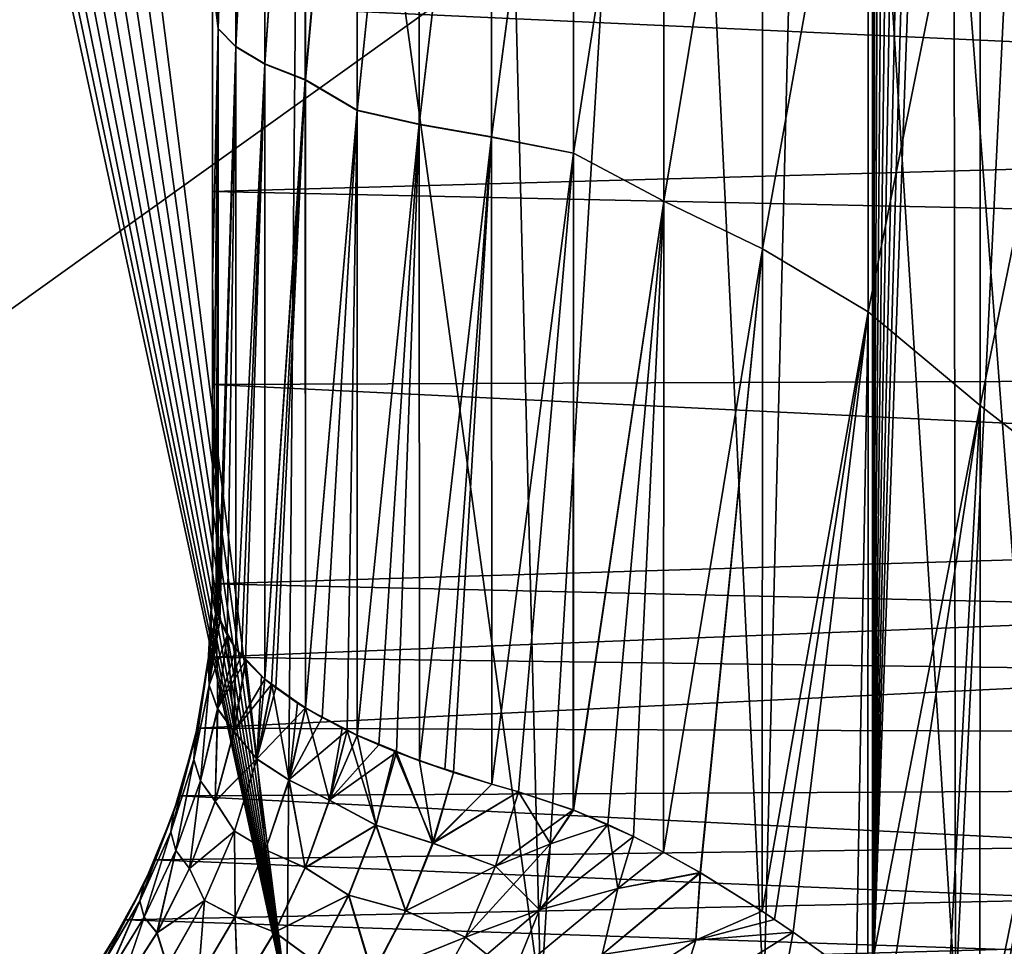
# Model space of a CAD drawing. Header units: metres. Extents: x -46 to 104, y -30 to 30.
# Tile 444 of 656: x 27.861 to 28.571, y 4.738 to 5.407. Entities that reach past the tile are written whole.
import ezdxf

# ---------------------------------------------------------------- set-up
doc = ezdxf.new("R2010")
doc.units = ezdxf.units.M
doc.layers.add('solid_26_000_502_XXX', color=7, linetype='CONTINUOUS')

msp = doc.modelspace()

# ---------------------------------------------------------------- linework, layer by layer
at = {"layer": 'solid_26_000_502_XXX'}
for points in [[(37.213074, -7.476887, 317.175842), (20.541, 8.649134, 315.423553), (20.540823, 0, 315.423523)], [(37.213074, -7.476887, 317.175842), (37.213074, 7.476887, 317.175842), (20.541, 8.649134, 315.423553)], [(28, 5.282999, 302.592377), (28, 8.234531, 302.737335), (28, 8.361558, 302.509369)], [(28, 5.417623, 302.432739), (28, 5.282999, 302.592377), (28, 8.361558, 302.509369)], [(28, 5.282999, 293.407623), (28, 8.361248, 293.490051), (28, 8.234206, 293.262085)], [(28, 5.282999, 293.407623), (28, 5.417623, 293.567261), (28, 8.361248, 293.490051)], [(26.533337, 0, 311.025818), (26.533504, 8.264537, 311.025848), (40.470669, 7.284587, 312.490692)], [(28, 5, 302.898987), (28, 8.101235, 302.961853), (28, 8.234531, 302.737335)], [(28, 5.143821, 302.747742), (28, 5, 302.898987), (28, 8.234531, 302.737335)], [(28, 5.282999, 302.592377), (28, 5.143821, 302.747742), (28, 8.234531, 302.737335)], [(28, 5.143821, 293.252258), (28, 8.234206, 293.262085), (28, 8.100895, 293.037598)], [(28, 5.143821, 293.252258), (28, 5.282999, 293.407623), (28, 8.234206, 293.262085)], [(28, 5, 304.488373), (28, 7.96188, 303.182526), (28, 8.101235, 302.961853)], [(28, 5, 302.898987), (28, 5, 304.488373), (28, 8.101235, 302.961853)], [(28, 8.100895, 293.037598), (28, 7.961523, 292.816925), (28, 5, 293.101013)], [(28, 5.143821, 293.252258), (28, 8.100895, 293.037598), (28, 5, 293.101013)], [(28, 5, 304.488373), (28, 7.816456, 303.399353), (28, 7.96188, 303.182526)], [(28, 7.961523, 292.816925), (28, 7.816083, 292.600098), (28, 5, 293.101013)], [(28, 5, 304.488373), (28, 7.665185, 303.61203), (28, 7.816456, 303.399353)], [(28, 7.816083, 292.600098), (28, 7.664798, 292.387451), (28, 5, 293.101013)], [(28, 5, 304.488373), (28, 7.50806, 303.820557), (28, 7.665185, 303.61203)], [(28, 7.664798, 292.387451), (28, 7.50766, 292.178925), (28, 5, 293.101013)], [(28, 5, 304.488373), (28, 7.345327, 304.024628), (28, 7.50806, 303.820557)], [(28, 7.50766, 292.178925), (28, 7.344916, 291.974884), (28, 5, 293.101013)], [(28, 5, 304.488373), (28, 7.176987, 304.224213), (28, 7.345327, 304.024628)], [(28, 7.344916, 291.974884), (28, 7.176565, 291.775299), (28, 5, 293.101013)], [(40.470669, 7.284587, 312.490692), (26.533504, -8.264537, 311.025848), (26.533337, 0, 311.025818)], [(40.470669, -7.284587, 312.490692), (26.533504, -8.264537, 311.025848), (40.470669, 7.284587, 312.490692)], [(28, 5, 304.488373), (28, 7.003303, 304.419006), (28, 7.176987, 304.224213)], [(28, 7.176565, 291.775299), (28, 7.002866, 291.580505), (28, 5, 293.101013)], [(28, 5, 304.488373), (28, 6.824299, 304.609009), (28, 7.003303, 304.419006)], [(28, 7.002866, 291.580505), (28, 5, 291.511658), (28, 5, 293.101013)], [(28, 7.002866, 291.580505), (28, 6.82384, 291.390533), (28, 5, 291.511658)], [(28, 5, 306.077759), (28, 6.640188, 304.793945), (28, 6.824299, 304.609009)], [(28, 5, 304.488373), (28, 5, 306.077759), (28, 6.824299, 304.609009)], [(28, 6.82384, 291.390533), (28, 6.639708, 291.205566), (28, 5, 291.511658)], [(28, 5, 306.077759), (28, 6.450989, 304.973846), (28, 6.640188, 304.793945)], [(28, 6.639708, 291.205566), (28, 6.450489, 291.025665), (28, 5, 291.511658)], [(28, 5, 306.077759), (28, 6.256949, 305.148468), (28, 6.450989, 304.973846)], [(28, 6.450489, 291.025665), (28, 6.256441, 290.851074), (28, 5, 291.511658)], [(28.534138, 6.337811, 300.118164), (28.536106, 4.7, 300.112061), (28.618622, 6.396749, 299.836456)], [(28.618622, 6.396749, 299.836456), (28.536106, 4.7, 300.112061), (28.651146, 4.7, 299.714813)], [(28.43684, 6.264894, 300.398956), (28.536106, 4.7, 300.112061), (28.534138, 6.337811, 300.118164)], [(28.326416, 6.177543, 300.678436), (28.39794, 4.7, 300.501495), (28.43684, 6.264894, 300.398956)], [(28.43684, 6.264894, 300.398956), (28.39794, 4.7, 300.501495), (28.536106, 4.7, 300.112061)], [(28, 5, 306.077759), (28, 6.058095, 305.317749), (28, 6.256949, 305.148468)], [(28, 6.256441, 290.851074), (28, 6.057591, 290.681824), (28, 5, 291.511658)], [(28.202492, 6.07523, 300.956329), (28.237036, 4.7, 300.88208), (28.326416, 6.177543, 300.678436)], [(28.326416, 6.177543, 300.678436), (28.237036, 4.7, 300.88208), (28.39794, 4.7, 300.501495)], [(28.064445, 5.957147, 301.232697), (28.237036, 4.7, 300.88208), (28.202492, 6.07523, 300.956329)], [(28, 5, 306.077759), (28, 5.854751, 305.481445), (28, 6.058095, 305.317749)], [(28, 6.057591, 290.681824), (28, 5.854278, 290.518188), (28, 5, 291.511658)], [(27.912003, 5.822742, 301.506683), (28.053787, 4.7, 301.252808), (28.064445, 5.957147, 301.232697)], [(28.064445, 5.957147, 301.232697), (28.053787, 4.7, 301.252808), (28.237036, 4.7, 300.88208)], [(28.608089, 5.957147, 296.060242), (28.601852, 4.7, 296.03833), (28.515945, 5.822742, 295.760559)], [(28, 5, 306.077759), (28, 5.647015, 305.639435), (28, 5.854751, 305.481445)], [(28, 5.854278, 290.518188), (28, 5.646603, 290.36026), (28, 5, 291.511658)], [(27.899464, 5.809682, 301.527985), (28.053787, 4.7, 301.252808), (27.912003, 5.822742, 301.506683)], [(28.515945, 5.822742, 295.760559), (28.601852, 4.7, 296.03833), (28.476324, 4.7, 295.644653)], [(28.50811, 5.809682, 295.737091), (28.515945, 5.822742, 295.760559), (28.476324, 4.7, 295.644653)], [(27.888067, 5.794093, 301.547211), (28.053787, 4.7, 301.252808), (27.899464, 5.809682, 301.527985)], [(28.004135, 5.809665, 305.631012), (28, 5.43519, 305.791565), (28.004135, 5.400606, 305.925781)], [(28.004135, 5.400414, 290.074097), (28, 5.646603, 290.36026), (28.004135, 5.809481, 290.368866)], [(28.004135, 5.809665, 305.631012), (28.004135, 5.400606, 305.925781), (28.016783, 5.80626, 305.748352)], [(28.004135, 5.400414, 290.074097), (28.004135, 5.809481, 290.368866), (28.016783, 5.805998, 290.251434)], [(28.004135, 5.400606, 305.925781), (28.016783, 5.387532, 306.045135), (28.016783, 5.80626, 305.748352)], [(28.004135, 5.400414, 290.074097), (28.016783, 5.805998, 290.251434), (28.016783, 5.38726, 289.954681)], [(28.016783, 5.80626, 305.748352), (28.016783, 5.387532, 306.045135), (28.037838, 5.803362, 305.862701)], [(28.016783, 5.38726, 289.954681), (28.016783, 5.805998, 290.251434), (28.037838, 5.803092, 290.137085)], [(28.50811, 5.809682, 295.737091), (28.476324, 4.7, 295.644653), (28.500959, 5.794093, 295.715942)], [(28.016783, 5.387532, 306.045135), (28.037838, 5.375196, 306.161407), (28.037838, 5.803362, 305.862701)], [(28.016783, 5.38726, 289.954681), (28.037838, 5.803092, 290.137085), (28.037838, 5.374916, 289.838409)], [(28.037838, 5.803362, 305.862701), (28.037838, 5.375196, 306.161407), (28.066994, 5.800988, 305.972778)], [(28.037838, 5.374916, 289.838409), (28.037838, 5.803092, 290.137085), (28.067133, 5.800705, 290.02655)], [(28.037838, 5.375196, 306.161407), (28.06699, 5.363709, 306.273285), (28.066994, 5.800988, 305.972778)], [(28.037838, 5.374916, 289.838409), (28.067133, 5.800705, 290.02655), (28.067137, 5.363404, 289.726074)], [(28.066994, 5.800988, 305.972778), (28.06699, 5.363709, 306.273285), (28.104372, 5.777085, 306.094727)], [(28.067137, 5.363404, 289.726074), (28.067133, 5.800705, 290.02655), (28.104372, 5.776953, 289.905182)], [(27.878006, 5.776425, 301.564056), (28.053787, 4.7, 301.252808), (27.888067, 5.794093, 301.547211)], [(28.500959, 5.794093, 295.715942), (28.476324, 4.7, 295.644653), (28.494619, 5.776425, 295.697357)], [(27.869316, 5.756886, 301.578522), (28.053787, 4.7, 301.252808), (27.878006, 5.776425, 301.564056)], [(28.06699, 5.363709, 306.273285), (28.104372, 5.341575, 306.388489), (28.104372, 5.777085, 306.094727)], [(28.067137, 5.363404, 289.726074), (28.104372, 5.776953, 289.905182), (28.104372, 5.341437, 289.61142)], [(28.104372, 5.777085, 306.094727), (28.104372, 5.341575, 306.388489), (28.149282, 5.775149, 306.19516)], [(28.104372, 5.341437, 289.61142), (28.104372, 5.776953, 289.905182), (28.149282, 5.775064, 289.804779)], [(28.494619, 5.776425, 295.697357), (28.476324, 4.7, 295.644653), (28.489128, 5.756886, 295.681396)], [(28.104372, 5.341575, 306.388489), (28.149282, 5.331518, 306.490479), (28.149282, 5.775149, 306.19516)], [(28.104372, 5.341437, 289.61142), (28.149282, 5.775064, 289.804779), (28.149282, 5.331431, 289.509491)], [(28.149282, 5.775149, 306.19516), (28.149282, 5.331518, 306.490479), (28.201468, 5.773604, 306.289459)], [(28.149282, 5.331431, 289.509491), (28.149282, 5.775064, 289.804779), (28.201468, 5.77351, 289.71048)], [(28.149282, 5.331518, 306.490479), (28.201468, 5.322342, 306.586151), (28.201468, 5.773604, 306.289459)], [(28.149282, 5.331431, 289.509491), (28.201468, 5.77351, 289.71048), (28.201468, 5.322245, 289.413788)], [(28.201468, 5.773604, 306.289459), (28.201468, 5.322342, 306.586151), (28.260479, 5.769322, 306.378998)], [(28.201468, 5.322245, 289.413788), (28.201468, 5.77351, 289.71048), (28.260479, 5.769322, 289.621002)], [(28.201468, 5.322245, 289.413788), (28.260479, 5.769322, 289.621002), (28.260479, 5.310692, 289.323059)], [(28.201468, 5.322342, 306.586151), (28.260479, 5.310692, 306.676941), (28.260479, 5.769322, 306.378998)], [(28.325811, 5.731693, 289.516144), (28.260479, 5.310692, 289.323059), (28.260479, 5.769322, 289.621002)], [(28.325811, 5.731694, 306.483856), (28.260479, 5.769322, 306.378998), (28.260479, 5.310692, 306.676941)], [(27.862093, 5.735813, 301.590485), (28.053787, 4.7, 301.252808), (27.869316, 5.756886, 301.578522)], [(28.489128, 5.756886, 295.681396), (28.476324, 4.7, 295.644653), (28.48455, 5.735813, 295.668182)], [(27.856438, 5.713636, 301.599823), (28.053787, 4.7, 301.252808), (27.862093, 5.735813, 301.590485)], [(28.48455, 5.735813, 295.668182), (28.476324, 4.7, 295.644653), (28.480959, 5.713636, 295.657898)], [(28.325811, 5.276045, 306.774475), (28.325811, 5.731694, 306.483856), (28.260479, 5.310692, 306.676941)], [(28.325811, 5.731693, 289.516144), (28.325811, 5.276045, 289.225525), (28.260479, 5.310692, 289.323059)], [(28.39691, 5.705371, 306.572693), (28.325811, 5.731694, 306.483856), (28.325811, 5.276045, 306.774475)], [(28.39691, 5.705371, 289.427307), (28.325811, 5.276045, 289.225525), (28.325811, 5.731693, 289.516144)], [(27.85239, 5.690671, 301.606476), (28.053787, 4.7, 301.252808), (27.856438, 5.713636, 301.599823)], [(28.480959, 5.713636, 295.657898), (28.476324, 4.7, 295.644653), (28.478386, 5.690671, 295.650543)], [(28.39691, 5.705371, 289.427307), (28.39691, 5.241745, 289.13623), (28.325811, 5.276045, 289.225525)], [(28.39691, 5.241745, 306.86377), (28.39691, 5.705371, 306.572693), (28.325811, 5.276045, 306.774475)], [(28.473164, 5.668149, 289.340088), (28.39691, 5.241745, 289.13623), (28.39691, 5.705371, 289.427307)], [(28.473164, 5.668149, 306.659912), (28.39691, 5.705371, 306.572693), (28.39691, 5.241745, 306.86377)], [(27.849953, 5.667135, 301.610474), (28.053787, 4.7, 301.252808), (27.85239, 5.690671, 301.606476)], [(28.478386, 5.690671, 295.650543), (28.476324, 4.7, 295.644653), (28.476833, 5.667135, 295.646118)], [(27.849154, 5.64358, 301.611786), (28.053787, 4.7, 301.252808), (27.849953, 5.667135, 301.610474)], [(28.473164, 5.668149, 289.340088), (28.473164, 5.196232, 289.048981), (28.39691, 5.241745, 289.13623)], [(28.473164, 5.196232, 306.951019), (28.473164, 5.668149, 306.659912), (28.39691, 5.241745, 306.86377)], [(28.553921, 5.598088, 289.24115), (28.473164, 5.196232, 289.048981), (28.473164, 5.668149, 289.340088)], [(28.553921, 5.598088, 306.75885), (28.473164, 5.668149, 306.659912), (28.473164, 5.196232, 306.951019)], [(28.476833, 5.667135, 295.646118), (28.476324, 4.7, 295.644653), (28.476324, 5.64358, 295.644653)], [(28.476324, 5.64358, 295.644653), (28.476324, 4.7, 295.644653), (27.159023, 4.7, 295.506195)], [(28.476324, 5.64358, 295.644653), (27.159023, 4.7, 295.506195), (27.159023, 5.64358, 295.506195)], [(27.849154, 5.64358, 301.611786), (27.849154, 4.7, 301.611786), (28.053787, 4.7, 301.252808)], [(28, 5, 306.077759), (28, 5.43519, 305.791565), (28, 5.647015, 305.639435)], [(28, 5.646603, 290.36026), (28, 5.434875, 290.208191), (28, 5, 291.511658)], [(28.004135, 5.400414, 290.074097), (28, 5.434875, 290.208191), (28, 5.646603, 290.36026)], [(28.553921, 5.598088, 289.24115), (28.553921, 5.12856, 288.958221), (28.473164, 5.196232, 289.048981)], [(28.553921, 5.12856, 307.041779), (28.553921, 5.598088, 306.75885), (28.473164, 5.196232, 306.951019)], [(28.638491, 5.540882, 289.160706), (28.553921, 5.12856, 288.958221), (28.553921, 5.598088, 289.24115)], [(28.638491, 5.540882, 306.839294), (28.553921, 5.598088, 306.75885), (28.553921, 5.12856, 307.041779)], [(28.638491, 5.540882, 289.160706), (28.638491, 5.062981, 288.878571), (28.553921, 5.12856, 288.958221)], [(28.638491, 5.062981, 307.121429), (28.638491, 5.540882, 306.839294), (28.553921, 5.12856, 307.041779)], [(33.5, 5.435705, 302.410553), (33.5, 5.164736, 302.724976), (28, 5.417623, 302.432739)], [(33.5, 5.435705, 293.589447), (28, 5.417623, 293.567261), (28, 5.282999, 293.407623)], [(33.5, 5.164736, 293.275024), (33.5, 5.435705, 293.589447), (28, 5.282999, 293.407623)], [(28, 5, 306.077759), (28, 5.219554, 305.937653), (28, 5.43519, 305.791565)], [(28.004135, 5.400606, 305.925781), (28, 5.43519, 305.791565), (28, 5.219554, 305.937653)], [(28, 5.434875, 290.208191), (28, 5.219378, 290.062256), (28, 5, 291.511658)], [(28.004135, 5.400414, 290.074097), (28, 5.219378, 290.062256), (28, 5.434875, 290.208191)], [(33.5, 5.164736, 302.724976), (28, 5.282999, 302.592377), (28, 5.417623, 302.432739)], [(28.004135, 5.400606, 305.925781), (28, 5.219554, 305.937653), (28, 5, 306.077759)], [(28.002611, 4.981189, 306.174072), (28.004135, 5.400606, 305.925781), (28, 5, 306.077759)], [(28.004135, 4.976419, 289.801239), (28, 5.219378, 290.062256), (28.004135, 5.400414, 290.074097)], [(28.002611, 4.981189, 306.174072), (28.004147, 4.976389, 306.198914), (28.004135, 5.400606, 305.925781)], [(28.004135, 5.400606, 305.925781), (28.004147, 4.976389, 306.198914), (28.016783, 5.387532, 306.045135)], [(28.004135, 4.976419, 289.801239), (28.004135, 5.400414, 290.074097), (28.016783, 5.38726, 289.954681)], [(28.004135, 4.976419, 289.801239), (28.016783, 5.38726, 289.954681), (28.01679, 4.953312, 289.68045)], [(28.004147, 4.976389, 306.198914), (28.005352, 4.973243, 306.215271), (28.016783, 5.387532, 306.045135)], [(28.005352, 4.973243, 306.215271), (28.01055, 4.962731, 306.270111), (28.016783, 5.387532, 306.045135)], [(28.01055, 4.962731, 306.270111), (28.016817, 4.953285, 306.319733), (28.016783, 5.387532, 306.045135)], [(28.016783, 5.387532, 306.045135), (28.016817, 4.953285, 306.319733), (28.037838, 5.375196, 306.161407)], [(28.01679, 4.953312, 289.68045), (28.016783, 5.38726, 289.954681), (28.037838, 5.374916, 289.838409)], [(28.01679, 4.953312, 289.68045), (28.037838, 5.374916, 289.838409), (28.037859, 4.931223, 289.562836)], [(28.016817, 4.953285, 306.319733), (28.020876, 4.948174, 306.346771), (28.037838, 5.375196, 306.161407)], [(28.020876, 4.948174, 306.346771), (28.02384, 4.944776, 306.364838), (28.037838, 5.375196, 306.161407)], [(28.02384, 4.944776, 306.364838), (28.037897, 4.931203, 306.437347), (28.037838, 5.375196, 306.161407)], [(28.037838, 5.375196, 306.161407), (28.037897, 4.931203, 306.437347), (28.06699, 5.363709, 306.273285)], [(28.037859, 4.931223, 289.562836), (28.037838, 5.374916, 289.838409), (28.067137, 5.363404, 289.726074)], [(28.037859, 4.931223, 289.562836), (28.067137, 5.363404, 289.726074), (28.067186, 4.910272, 289.449219)], [(28.037897, 4.931203, 306.437347), (28.042631, 4.927299, 306.458344), (28.06699, 5.363709, 306.273285)], [(28.042631, 4.927299, 306.458344), (28.045746, 4.924864, 306.471497), (28.06699, 5.363709, 306.273285)], [(28.045746, 4.924864, 306.471497), (28.067072, 4.910346, 306.550415), (28.06699, 5.363709, 306.273285)], [(28.06699, 5.363709, 306.273285), (28.067072, 4.910346, 306.550415), (28.104372, 5.341575, 306.388489)], [(28.067186, 4.910272, 289.449219), (28.067137, 5.363404, 289.726074), (28.104372, 5.341437, 289.61142)], [(28.067072, 4.910346, 306.550415), (28.079109, 4.903364, 306.588684), (28.104372, 5.341575, 306.388489)], [(28.067186, 4.910272, 289.449219), (28.104372, 5.341437, 289.61142), (28.10445, 4.890616, 289.340668)], [(28.079109, 4.903364, 306.588684), (28.097097, 4.894071, 306.640015), (28.104372, 5.341575, 306.388489)], [(28.097097, 4.894071, 306.640015), (28.104485, 4.890575, 306.659454), (28.104372, 5.341575, 306.388489)], [(28.104372, 5.341575, 306.388489), (28.104485, 4.890575, 306.659454), (28.149282, 5.331518, 306.490479)], [(28.10445, 4.890616, 289.340668), (28.104372, 5.341437, 289.61142), (28.149282, 5.331431, 289.509491)], [(28.10445, 4.890616, 289.340668), (28.149282, 5.331431, 289.509491), (28.149397, 4.872262, 289.237701)], [(28.104485, 4.890575, 306.659454), (28.120062, 4.883697, 306.697815), (28.149282, 5.331518, 306.490479)], [(28.120062, 4.883697, 306.697815), (28.132738, 4.878532, 306.726807), (28.149282, 5.331518, 306.490479)], [(28.132738, 4.878532, 306.726807), (28.149424, 4.872236, 306.76236), (28.149282, 5.331518, 306.490479)], [(28.149282, 5.331518, 306.490479), (28.149424, 4.872236, 306.76236), (28.201468, 5.322342, 306.586151)], [(28.149397, 4.872262, 289.237701), (28.149282, 5.331431, 289.509491), (28.201468, 5.322245, 289.413788)], [(28.149397, 4.872262, 289.237701), (28.201468, 5.322245, 289.413788), (28.201595, 4.855295, 289.141174)], [(28.149424, 4.872236, 306.76236), (28.167654, 4.865889, 306.79837), (28.201468, 5.322342, 306.586151)], [(28.167654, 4.865889, 306.79837), (28.174013, 4.863789, 306.810303), (28.201468, 5.322342, 306.586151)], [(28.174013, 4.863789, 306.810303), (28.201628, 4.855286, 306.858887), (28.201468, 5.322342, 306.586151)], [(28.201468, 5.322342, 306.586151), (28.201628, 4.855286, 306.858887), (28.260479, 5.310692, 306.676941)], [(28.201595, 4.855295, 289.141174), (28.201468, 5.322245, 289.413788), (28.260479, 5.310692, 289.323059)], [(28.201595, 4.855295, 289.141174), (28.260479, 5.310692, 289.323059), (28.220877, 4.849892, 289.110016)], [(28.201628, 4.855286, 306.858887), (28.220877, 4.849892, 306.889984), (28.260479, 5.310692, 306.676941)], [(28.260479, 5.310692, 289.323059), (28.260189, 4.836839, 289.050629), (28.220877, 4.849892, 289.110016)], [(28.220877, 4.849892, 306.889984), (28.260473, 4.836728, 306.949768), (28.260479, 5.310692, 306.676941)], [(28.325811, 5.276045, 289.225525), (28.260189, 4.836839, 289.050629), (28.260479, 5.310692, 289.323059)], [(28.325811, 5.276045, 306.774475), (28.260479, 5.310692, 306.676941), (28.260473, 4.836728, 306.949768)], [(33.5, 5.164736, 302.724976), (28, 5.143821, 302.747742), (28, 5.282999, 302.592377)], [(33.5, 5.164736, 293.275024), (28, 5.282999, 293.407623), (28, 5.143821, 293.252258)], [(28.325811, 5.276045, 289.225525), (28.303869, 4.817502, 288.989044), (28.260189, 4.836839, 289.050629)], [(28.285191, 4.82631, 306.985138), (28.325811, 5.276045, 306.774475), (28.260473, 4.836728, 306.949768)], [(28.285191, 4.82631, 306.985138), (28.303875, 4.8175, 307.010956), (28.325811, 5.276045, 306.774475)], [(28.325811, 5.276045, 289.225525), (28.325552, 4.806344, 288.959961), (28.303869, 4.817502, 288.989044)], [(28.303875, 4.8175, 307.010956), (28.325552, 4.806344, 307.040039), (28.325811, 5.276045, 306.774475)], [(28.39691, 5.241745, 289.13623), (28.325552, 4.806344, 288.959961), (28.325811, 5.276045, 289.225525)], [(28.39691, 5.241745, 306.86377), (28.325811, 5.276045, 306.774475), (28.325552, 4.806344, 307.040039)], [(28.39691, 5.241745, 289.13623), (28.351839, 4.791585, 288.925903), (28.325552, 4.806344, 288.959961)], [(28.352236, 4.791353, 307.074585), (28.39691, 5.241745, 306.86377), (28.325552, 4.806344, 307.040039)], [(28.39691, 5.241745, 289.13623), (28.396736, 4.763683, 288.870544), (28.351839, 4.791585, 288.925903)], [(28.352236, 4.791353, 307.074585), (28.396736, 4.763684, 307.129456), (28.39691, 5.241745, 306.86377)], [(28.473164, 5.196232, 289.048981), (28.396736, 4.763683, 288.870544), (28.39691, 5.241745, 289.13623)], [(28.473164, 5.196232, 306.951019), (28.39691, 5.241745, 306.86377), (28.396736, 4.763684, 307.129456)], [(28, 5.219378, 290.062256), (28, 5, 289.922302), (28, 5, 291.511658)], [(28.004135, 4.976419, 289.801239), (28, 5, 289.922302), (28, 5.219378, 290.062256)], [(28.473164, 5.196232, 289.048981), (28.405636, 4.757785, 288.859985), (28.396736, 4.763683, 288.870544)], [(28.405642, 4.757782, 307.140015), (28.473164, 5.196232, 306.951019), (28.396736, 4.763684, 307.129456)], [(28.473164, 5.196232, 289.048981), (28.419065, 4.748676, 288.844269), (28.405636, 4.757785, 288.859985)], [(28.405642, 4.757782, 307.140015), (28.419065, 4.748676, 307.155731), (28.473164, 5.196232, 306.951019)], [(28.473164, 5.196232, 289.048981), (28.464523, 4.716106, 288.79303), (28.419065, 4.748676, 288.844269)], [(28.419065, 4.748676, 307.155731), (28.464529, 4.716102, 307.20697), (28.473164, 5.196232, 306.951019)], [(28.473164, 5.196232, 289.048981), (28.472994, 4.709758, 288.783813), (28.464523, 4.716106, 288.79303)], [(28.464529, 4.716102, 307.20697), (28.472994, 4.709758, 307.216187), (28.473164, 5.196232, 306.951019)], [(28.553921, 5.12856, 288.958221), (28.472994, 4.709758, 288.783813), (28.473164, 5.196232, 289.048981)], [(28.553921, 5.12856, 307.041779), (28.473164, 5.196232, 306.951019), (28.472994, 4.709758, 307.216187)], [(27.989044, 4.895902, 292.996979), (33.5, 4.875915, 292.977509), (33.5, 5.164736, 293.275024)], [(27.99719, 4.947063, 293.047546), (27.989044, 4.895902, 292.996979), (33.5, 5.164736, 293.275024)], [(27.99719, 4.947063, 293.047546), (33.5, 5.164736, 293.275024), (28, 5, 293.101013)], [(33.5, 5.164736, 293.275024), (28, 5.143821, 293.252258), (28, 5, 293.101013)], [(33.5, 5.164736, 302.724976), (33.5, 4.875915, 303.022491), (28, 5.143821, 302.747742)], [(33.5, 4.875915, 303.022491), (28, 5, 302.898987), (28, 5.143821, 302.747742)], [(28.553921, 5.12856, 288.958221), (28.488028, 4.69829, 288.767731), (28.472994, 4.709758, 288.783813)], [(28.488028, 4.698291, 307.232269), (28.553921, 5.12856, 307.041779), (28.472994, 4.709758, 307.216187)], [(28.553921, 5.12856, 288.958221), (28.529009, 4.665757, 288.725342), (28.488028, 4.69829, 288.767731)], [(28.488028, 4.698291, 307.232269), (28.529015, 4.665753, 307.274689), (28.553921, 5.12856, 307.041779)], [(28.553921, 5.12856, 288.958221), (28.553677, 4.645368, 288.700867), (28.529009, 4.665757, 288.725342)], [(28.529015, 4.665753, 307.274689), (28.553677, 4.645368, 307.299133), (28.553921, 5.12856, 307.041779)], [(28.638491, 5.062981, 288.878571), (28.553677, 4.645368, 288.700867), (28.553921, 5.12856, 288.958221)], [(28.638491, 5.062981, 307.121429), (28.553921, 5.12856, 307.041779), (28.553677, 4.645368, 307.299133)], [(28.638491, 5.062981, 288.878571), (28.558592, 4.641238, 288.696075), (28.553677, 4.645368, 288.700867)], [(28.558592, 4.641238, 307.303925), (28.638491, 5.062981, 307.121429), (28.553677, 4.645368, 307.299133)], [(28.638491, 5.062981, 288.878571), (28.59874, 4.606697, 288.658112), (28.558592, 4.641238, 288.696075)], [(28.558592, 4.641238, 307.303925), (28.598745, 4.606693, 307.341888), (28.638491, 5.062981, 307.121429)], [(27.996857, 4.944016, 289.922241), (28, 5, 293.101013), (28, 5, 291.511658)], [(27.996857, 4.944016, 289.922241), (27.99719, 4.947063, 293.047546), (28, 5, 293.101013)], [(27.996857, 4.944016, 289.922241), (28, 5, 291.511658), (28, 5, 289.922302)], [(27.997593, 4.92667, 289.825439), (27.996857, 4.944016, 289.922241), (28, 5, 289.922302)], [(27.996857, 4.944017, 306.077759), (28.002611, 4.981189, 306.174072), (28, 5, 306.077759)], [(27.996857, 4.944017, 306.077759), (28, 5, 306.077759), (27.99719, 4.947064, 302.952454)], [(27.99719, 4.947064, 302.952454), (28, 5, 306.077759), (28, 5, 304.488373)], [(27.99719, 4.947064, 302.952454), (28, 5, 304.488373), (28, 5, 302.898987)], [(33.5, 4.875915, 303.022491), (27.99719, 4.947064, 302.952454), (28, 5, 302.898987)], [(27.997593, 4.92667, 289.825439), (28, 5, 289.922302), (28.002638, 4.9811, 289.82547)], [(28.002638, 4.9811, 289.82547), (28, 5, 289.922302), (28.004135, 4.976419, 289.801239)], [(27.996857, 4.944017, 306.077759), (27.997561, 4.926788, 306.173889), (28.002611, 4.981189, 306.174072)], [(27.997561, 4.926788, 306.173889), (28.004147, 4.976389, 306.198914), (28.002611, 4.981189, 306.174072)], [(28.003798, 4.909725, 289.728912), (27.997593, 4.92667, 289.825439), (28.002638, 4.9811, 289.82547)], [(28.002638, 4.9811, 289.82547), (28.004135, 4.976419, 289.801239), (28.010607, 4.962626, 289.72937)], [(28.003798, 4.909725, 289.728912), (28.002638, 4.9811, 289.82547), (28.010607, 4.962626, 289.72937)], [(27.997561, 4.926788, 306.173889), (28.005352, 4.973243, 306.215271), (28.004147, 4.976389, 306.198914)], [(28.010607, 4.962626, 289.72937), (28.004135, 4.976419, 289.801239), (28.01679, 4.953312, 289.68045)], [(27.997561, 4.926788, 306.173889), (28.01055, 4.962731, 306.270111), (28.005352, 4.973243, 306.215271)], [(27.997561, 4.926788, 306.173889), (28.003731, 4.909843, 306.270416), (28.01055, 4.962731, 306.270111)], [(28.003731, 4.909843, 306.270416), (28.016817, 4.953285, 306.319733), (28.01055, 4.962731, 306.270111)], [(28.015591, 4.893259, 289.633209), (28.003798, 4.909725, 289.728912), (28.010607, 4.962626, 289.72937)], [(28.016106, 4.95424, 289.685333), (28.010607, 4.962626, 289.72937), (28.01679, 4.953312, 289.68045)], [(28.015591, 4.893259, 289.633209), (28.010607, 4.962626, 289.72937), (28.016106, 4.95424, 289.685333)], [(28.003731, 4.909843, 306.270416), (28.020876, 4.948174, 306.346771), (28.016817, 4.953285, 306.319733)], [(28.015591, 4.893259, 289.633209), (28.016106, 4.95424, 289.685333), (28.01679, 4.953312, 289.68045)], [(28.015591, 4.893259, 289.633209), (28.01679, 4.953312, 289.68045), (28.023975, 4.944614, 289.634369)], [(28.023975, 4.944614, 289.634369), (28.01679, 4.953312, 289.68045), (28.037859, 4.931223, 289.562836)], [(33.5, 4.875915, 303.022491), (27.989044, 4.895903, 303.003021), (27.99719, 4.947064, 302.952454)], [(27.996857, 4.944017, 306.077759), (27.99719, 4.947064, 302.952454), (27.989044, 4.895903, 303.003021)], [(27.996857, 4.944016, 289.922241), (27.989044, 4.895902, 292.996979), (27.99719, 4.947063, 293.047546)], [(28.003731, 4.909843, 306.270416), (28.02384, 4.944776, 306.364838), (28.020876, 4.948174, 306.346771)], [(27.996857, 4.944017, 306.077759), (27.986614, 4.873158, 306.174561), (27.997561, 4.926788, 306.173889)], [(27.996857, 4.944017, 306.077759), (27.987463, 4.888738, 306.077759), (27.986614, 4.873158, 306.174561)], [(27.986637, 4.873052, 289.824768), (27.987463, 4.888737, 289.922241), (27.996857, 4.944016, 289.922241)], [(27.997593, 4.92667, 289.825439), (27.986637, 4.873052, 289.824768), (27.996857, 4.944016, 289.922241)], [(27.996857, 4.944017, 306.077759), (27.989044, 4.895903, 303.003021), (27.987463, 4.888738, 306.077759)], [(27.987463, 4.888737, 289.922241), (27.989044, 4.895902, 292.996979), (27.996857, 4.944016, 289.922241)], [(28.003731, 4.909843, 306.270416), (28.015497, 4.893379, 306.36615), (28.02384, 4.944776, 306.364838)], [(28.015497, 4.893379, 306.36615), (28.037897, 4.931203, 306.437347), (28.02384, 4.944776, 306.364838)], [(28.032135, 4.873536, 289.538452), (28.015591, 4.893259, 289.633209), (28.023975, 4.944614, 289.634369)], [(28.035404, 4.933359, 289.57428), (28.023975, 4.944614, 289.634369), (28.037859, 4.931223, 289.562836)], [(28.032135, 4.873536, 289.538452), (28.023975, 4.944614, 289.634369), (28.035404, 4.933359, 289.57428)], [(28.015497, 4.893379, 306.36615), (28.042631, 4.927299, 306.458344), (28.037897, 4.931203, 306.437347)], [(28.032135, 4.873536, 289.538452), (28.035404, 4.933359, 289.57428), (28.037859, 4.931223, 289.562836)], [(28.032135, 4.873536, 289.538452), (28.037859, 4.931223, 289.562836), (28.04281, 4.927142, 289.540863)], [(28.04281, 4.927142, 289.540863), (28.037859, 4.931223, 289.562836), (28.067186, 4.910272, 289.449219)], [(27.997561, 4.926788, 306.173889), (27.986614, 4.873158, 306.174561), (27.9914, 4.857887, 306.271973)], [(27.991459, 4.857781, 289.727386), (27.986637, 4.873052, 289.824768), (27.997593, 4.92667, 289.825439)], [(27.997561, 4.926788, 306.173889), (27.9914, 4.857887, 306.271973), (28.003731, 4.909843, 306.270416)], [(28.003798, 4.909725, 289.728912), (27.991459, 4.857781, 289.727386), (27.997593, 4.92667, 289.825439)], [(28.015497, 4.893379, 306.36615), (28.032015, 4.873652, 306.460876), (28.042631, 4.927299, 306.458344)], [(28.032015, 4.873652, 306.460876), (28.045746, 4.924864, 306.471497), (28.042631, 4.927299, 306.458344)], [(28.032015, 4.873652, 306.460876), (28.067072, 4.910346, 306.550415), (28.045746, 4.924864, 306.471497)], [(28.055344, 4.858313, 289.445526), (28.032135, 4.873536, 289.538452), (28.04281, 4.927142, 289.540863)], [(28.061443, 4.913868, 289.468872), (28.04281, 4.927142, 289.540863), (28.067186, 4.910272, 289.449219)], [(28.055344, 4.858313, 289.445526), (28.04281, 4.927142, 289.540863), (28.061443, 4.913868, 289.468872)], [(28.003731, 4.909843, 306.270416), (27.9914, 4.857887, 306.271973), (28.001986, 4.843094, 306.368744)], [(28.002071, 4.842986, 289.630615), (27.991459, 4.857781, 289.727386), (28.003798, 4.909725, 289.728912)], [(28.003731, 4.909843, 306.270416), (28.001986, 4.843094, 306.368744), (28.015497, 4.893379, 306.36615)], [(28.015591, 4.893259, 289.633209), (28.002071, 4.842986, 289.630615), (28.003798, 4.909725, 289.728912)], [(28.032015, 4.873652, 306.460876), (28.055189, 4.858416, 306.553833), (28.067072, 4.910346, 306.550415)], [(28.055189, 4.858416, 306.553833), (28.079109, 4.903364, 306.588684), (28.067072, 4.910346, 306.550415)], [(28.055344, 4.858313, 289.445526), (28.061443, 4.913868, 289.468872), (28.067186, 4.910272, 289.449219)], [(28.084452, 4.843721, 289.354675), (28.055344, 4.858313, 289.445526), (28.067186, 4.910272, 289.449219)], [(28.093632, 4.895786, 289.369415), (28.067186, 4.910272, 289.449219), (28.10445, 4.890616, 289.340668)], [(28.084452, 4.843721, 289.354675), (28.067186, 4.910272, 289.449219), (28.093632, 4.895786, 289.369415)], [(28.055189, 4.858416, 306.553833), (28.097097, 4.894071, 306.640015), (28.079109, 4.903364, 306.588684)], [(33.5, 4.875915, 303.022491), (27.976009, 4.846982, 303.050415), (27.989044, 4.895903, 303.003021)], [(27.987463, 4.888738, 306.077759), (27.989044, 4.895903, 303.003021), (27.976009, 4.846982, 303.050415)], [(27.989044, 4.895902, 292.996979), (27.976009, 4.846981, 292.949585), (33.5, 4.875915, 292.977509)], [(27.987463, 4.888737, 289.922241), (27.976009, 4.846981, 292.949585), (27.989044, 4.895902, 292.996979)], [(28.084452, 4.843721, 289.354675), (28.093632, 4.895786, 289.369415), (28.097178, 4.894051, 289.359772)], [(28.097178, 4.894051, 289.359772), (28.093632, 4.895786, 289.369415), (28.10445, 4.890616, 289.340668)], [(27.987463, 4.888738, 306.077759), (27.969881, 4.82105, 306.175598), (27.986614, 4.873158, 306.174561)], [(27.987463, 4.888738, 306.077759), (27.971941, 4.834858, 306.077759), (27.969881, 4.82105, 306.175598)], [(27.969898, 4.820955, 289.82373), (27.971941, 4.834857, 289.922241), (27.987463, 4.888737, 289.922241)], [(27.986637, 4.873052, 289.824768), (27.969898, 4.820955, 289.82373), (27.987463, 4.888737, 289.922241)], [(27.987463, 4.888738, 306.077759), (27.976009, 4.846982, 303.050415), (27.971941, 4.834858, 306.077759)], [(27.971941, 4.834857, 289.922241), (27.976009, 4.846981, 292.949585), (27.987463, 4.888737, 289.922241)], [(28.015497, 4.893379, 306.36615), (28.001986, 4.843094, 306.368744), (28.032015, 4.873652, 306.460876)], [(28.032135, 4.873536, 289.538452), (28.002071, 4.842986, 289.630615), (28.015591, 4.893259, 289.633209)], [(28.055189, 4.858416, 306.553833), (28.084249, 4.843801, 306.644745), (28.097097, 4.894071, 306.640015)], [(28.084249, 4.843801, 306.644745), (28.104485, 4.890575, 306.659454), (28.097097, 4.894071, 306.640015)], [(28.084249, 4.843801, 306.644745), (28.120062, 4.883697, 306.697815), (28.104485, 4.890575, 306.659454)], [(28.118231, 4.825802, 289.265717), (28.084452, 4.843721, 289.354675), (28.097178, 4.894051, 289.359772)], [(28.118231, 4.825802, 289.265717), (28.097178, 4.894051, 289.359772), (28.10445, 4.890616, 289.340668)], [(28.131369, 4.879103, 289.276276), (28.10445, 4.890616, 289.340668), (28.149397, 4.872262, 289.237701)], [(28.118231, 4.825802, 289.265717), (28.10445, 4.890616, 289.340668), (28.131369, 4.879103, 289.276276)], [(28.084249, 4.843801, 306.644745), (28.132738, 4.878532, 306.726807), (28.120062, 4.883697, 306.697815)], [(27.756401, 4.570746, 292.698273), (33.5, 4.569877, 292.69754), (33.5, 4.875915, 292.977509)], [(27.790697, 4.593189, 292.717712), (27.756401, 4.570746, 292.698273), (33.5, 4.875915, 292.977509)], [(27.82386, 4.619061, 292.740326), (27.790697, 4.593189, 292.717712), (33.5, 4.875915, 292.977509)], [(27.855417, 4.64832, 292.766144), (27.82386, 4.619061, 292.740326), (33.5, 4.875915, 292.977509)], [(27.885149, 4.681158, 292.795502), (27.855417, 4.64832, 292.766144), (33.5, 4.875915, 292.977509)], [(27.91258, 4.71755, 292.828461), (27.885149, 4.681158, 292.795502), (33.5, 4.875915, 292.977509)], [(27.937212, 4.75742, 292.865112), (27.91258, 4.71755, 292.828461), (33.5, 4.875915, 292.977509)], [(27.958563, 4.800701, 292.905579), (27.937212, 4.75742, 292.865112), (33.5, 4.875915, 292.977509)], [(27.976009, 4.846981, 292.949585), (27.958563, 4.800701, 292.905579), (33.5, 4.875915, 292.977509)], [(33.5, 4.875915, 303.022491), (33.5, 4.569877, 303.30246), (27.976009, 4.846982, 303.050415)], [(28.084249, 4.843801, 306.644745), (28.117937, 4.825874, 306.733704), (28.132738, 4.878532, 306.726807)], [(28.117937, 4.825874, 306.733704), (28.158903, 4.812804, 306.819031), (28.132738, 4.878532, 306.726807)], [(28.159267, 4.812706, 289.180328), (28.118231, 4.825802, 289.265717), (28.131369, 4.879103, 289.276276)], [(28.159267, 4.812706, 289.180328), (28.131369, 4.879103, 289.276276), (28.149397, 4.872262, 289.237701)], [(28.132738, 4.878532, 306.726807), (28.174013, 4.863789, 306.810303), (28.149424, 4.872236, 306.76236)], [(28.158903, 4.812804, 306.819031), (28.174013, 4.863789, 306.810303), (28.132738, 4.878532, 306.726807)], [(27.986614, 4.873158, 306.174561), (27.969881, 4.82105, 306.175598), (27.97364, 4.807553, 306.2742)], [(27.973692, 4.80746, 289.725128), (27.969898, 4.820955, 289.82373), (27.986637, 4.873052, 289.824768)], [(27.986614, 4.873158, 306.174561), (27.97364, 4.807553, 306.2742), (27.9914, 4.857887, 306.271973)], [(27.991459, 4.857781, 289.727386), (27.973692, 4.80746, 289.725128), (27.986637, 4.873052, 289.824768)], [(28.001986, 4.843094, 306.368744), (28.015829, 4.821483, 306.465118), (28.032015, 4.873652, 306.460876)], [(28.032135, 4.873536, 289.538452), (28.015942, 4.821377, 289.534241), (28.002071, 4.842986, 289.630615)], [(28.032015, 4.873652, 306.460876), (28.015829, 4.821483, 306.465118), (28.03825, 4.808019, 306.559509)], [(28.038401, 4.807924, 289.43985), (28.015942, 4.821377, 289.534241), (28.032135, 4.873536, 289.538452)], [(28.032015, 4.873652, 306.460876), (28.03825, 4.808019, 306.559509), (28.055189, 4.858416, 306.553833)], [(28.055344, 4.858313, 289.445526), (28.038401, 4.807924, 289.43985), (28.032135, 4.873536, 289.538452)], [(28.174009, 4.863794, 289.189697), (28.149397, 4.872262, 289.237701), (28.201595, 4.855295, 289.141174)], [(28.159267, 4.812706, 289.180328), (28.149397, 4.872262, 289.237701), (28.174009, 4.863794, 289.189697)], [(28.149424, 4.872236, 306.76236), (28.174013, 4.863789, 306.810303), (28.167654, 4.865889, 306.79837)], [(28.158903, 4.812804, 306.819031), (28.201628, 4.855286, 306.858887), (28.174013, 4.863789, 306.810303)], [(28.159267, 4.812706, 289.180328), (28.174009, 4.863794, 289.189697), (28.201595, 4.855295, 289.141174)], [(27.9914, 4.857887, 306.271973), (27.97364, 4.807553, 306.2742), (27.983404, 4.794515, 306.372284)], [(27.983484, 4.794419, 289.627045), (27.973692, 4.80746, 289.725128), (27.991459, 4.857781, 289.727386)], [(27.9914, 4.857887, 306.271973), (27.983404, 4.794515, 306.372284), (28.001986, 4.843094, 306.368744)], [(28.002071, 4.842986, 289.630615), (27.983484, 4.794419, 289.627045), (27.991459, 4.857781, 289.727386)], [(28.055189, 4.858416, 306.553833), (28.03825, 4.808019, 306.559509), (28.066813, 4.795138, 306.651947)], [(28.067015, 4.795067, 289.347443), (28.038401, 4.807924, 289.43985), (28.055344, 4.858313, 289.445526)], [(28.055189, 4.858416, 306.553833), (28.066813, 4.795138, 306.651947), (28.084249, 4.843801, 306.644745)], [(28.084452, 4.843721, 289.354675), (28.067015, 4.795067, 289.347443), (28.055344, 4.858313, 289.445526)], [(28.158903, 4.812804, 306.819031), (28.220877, 4.849892, 306.889984), (28.201628, 4.855286, 306.858887)], [(28.159267, 4.812706, 289.180328), (28.201595, 4.855295, 289.141174), (28.220877, 4.849892, 289.110016)], [(33.5, 4.569877, 303.30246), (27.958563, 4.800703, 303.094421), (27.976009, 4.846982, 303.050415)], [(27.971941, 4.834858, 306.077759), (27.976009, 4.846982, 303.050415), (27.958563, 4.800703, 303.094421)], [(27.971941, 4.834857, 289.922241), (27.958563, 4.800701, 292.905579), (27.976009, 4.846981, 292.949585)], [(28.158903, 4.812804, 306.819031), (28.204231, 4.796115, 306.901764), (28.220877, 4.849892, 306.889984)], [(28.204239, 4.796111, 289.098236), (28.159267, 4.812706, 289.180328), (28.220877, 4.849892, 289.110016)], [(28.204231, 4.796115, 306.901764), (28.243896, 4.812371, 306.943268), (28.220877, 4.849892, 306.889984)], [(28.204239, 4.796111, 289.098236), (28.220877, 4.849892, 289.110016), (28.260189, 4.836839, 289.050629)], [(28.243896, 4.812371, 306.943268), (28.260473, 4.836728, 306.949768), (28.220877, 4.849892, 306.889984)], [(28.001986, 4.843094, 306.368744), (27.983404, 4.794515, 306.372284), (28.015829, 4.821483, 306.465118)], [(28.015942, 4.821377, 289.534241), (27.983484, 4.794419, 289.627045), (28.002071, 4.842986, 289.630615)], [(28.084249, 4.843801, 306.644745), (28.066813, 4.795138, 306.651947), (28.117937, 4.825874, 306.733704)], [(28.118231, 4.825802, 289.265717), (28.067015, 4.795067, 289.347443), (28.084452, 4.843721, 289.354675)], [(27.971941, 4.834858, 306.077759), (27.947565, 4.771086, 306.176971), (27.969881, 4.82105, 306.175598)], [(27.971941, 4.834858, 306.077759), (27.950483, 4.783056, 306.077759), (27.947565, 4.771086, 306.176971)], [(27.947575, 4.771003, 289.822357), (27.950481, 4.783054, 289.922241), (27.971941, 4.834857, 289.922241)], [(27.969898, 4.820955, 289.82373), (27.947575, 4.771003, 289.822357), (27.971941, 4.834857, 289.922241)], [(27.950481, 4.783054, 289.922241), (27.958563, 4.800701, 292.905579), (27.971941, 4.834857, 289.922241)], [(27.971941, 4.834858, 306.077759), (27.958563, 4.800703, 303.094421), (27.950483, 4.783056, 306.077759)], [(28.243896, 4.812371, 289.056732), (28.204239, 4.796111, 289.098236), (28.260189, 4.836839, 289.050629)], [(28.243896, 4.812371, 289.056732), (28.260189, 4.836839, 289.050629), (28.285191, 4.82631, 289.014862)], [(28.243896, 4.812371, 306.943268), (28.285191, 4.82631, 306.985138), (28.260473, 4.836728, 306.949768)], [(28.303869, 4.817502, 288.989044), (28.285191, 4.82631, 289.014862), (28.260189, 4.836839, 289.050629)], [(28.066813, 4.795138, 306.651947), (28.098217, 4.775263, 306.743561), (28.117937, 4.825874, 306.733704)], [(28.118231, 4.825802, 289.265717), (28.098513, 4.775204, 289.255829), (28.067015, 4.795067, 289.347443)], [(28.117937, 4.825874, 306.733704), (28.098217, 4.775263, 306.743561), (28.139278, 4.763957, 306.83075)], [(28.139643, 4.763875, 289.16861), (28.098513, 4.775204, 289.255829), (28.118231, 4.825802, 289.265717)], [(28.117937, 4.825874, 306.733704), (28.139278, 4.763957, 306.83075), (28.158903, 4.812804, 306.819031)], [(28.159267, 4.812706, 289.180328), (28.139643, 4.763875, 289.16861), (28.118231, 4.825802, 289.265717)], [(28.235893, 4.764677, 289.031708), (28.285191, 4.82631, 289.014862), (28.303869, 4.817502, 288.989044)], [(28.235893, 4.764677, 289.031708), (28.243896, 4.812371, 289.056732), (28.285191, 4.82631, 289.014862)], [(28.235895, 4.764677, 306.968292), (28.285191, 4.82631, 306.985138), (28.243896, 4.812371, 306.943268)], [(28.235895, 4.764677, 306.968292), (28.292435, 4.780197, 307.020844), (28.285191, 4.82631, 306.985138)], [(28.292435, 4.780197, 307.020844), (28.303875, 4.8175, 307.010956), (28.285191, 4.82631, 306.985138)], [(27.969881, 4.82105, 306.175598), (27.947565, 4.771086, 306.176971), (27.950655, 4.759416, 306.277069)], [(27.950701, 4.759336, 289.72226), (27.947575, 4.771003, 289.822357), (27.969898, 4.820955, 289.82373)], [(27.969881, 4.82105, 306.175598), (27.950655, 4.759416, 306.277069), (27.97364, 4.807553, 306.2742)], [(27.973692, 4.80746, 289.725128), (27.950701, 4.759336, 289.72226), (27.969898, 4.820955, 289.82373)], [(27.983404, 4.794515, 306.372284), (27.994215, 4.771457, 306.470734), (28.015829, 4.821483, 306.465118)], [(28.015942, 4.821377, 289.534241), (27.994326, 4.771362, 289.528595), (27.983484, 4.794419, 289.627045)], [(28.015829, 4.821483, 306.465118), (27.994215, 4.771457, 306.470734), (28.016304, 4.759818, 306.566833)], [(28.016453, 4.759731, 289.432495), (27.994326, 4.771362, 289.528595), (28.015942, 4.821377, 289.534241)], [(28.015829, 4.821483, 306.465118), (28.016304, 4.759818, 306.566833), (28.03825, 4.808019, 306.559509)], [(28.038401, 4.807924, 289.43985), (28.016453, 4.759731, 289.432495), (28.015942, 4.821377, 289.534241)], [(28.292435, 4.780197, 288.979156), (28.235893, 4.764677, 289.031708), (28.303869, 4.817502, 288.989044)], [(28.292435, 4.780197, 288.979156), (28.303869, 4.817502, 288.989044), (28.325552, 4.806344, 288.959961)], [(28.292435, 4.780197, 307.020844), (28.325552, 4.806344, 307.040039), (28.303875, 4.8175, 307.010956)], [(28.158903, 4.812804, 306.819031), (28.139278, 4.763957, 306.83075), (28.204231, 4.796115, 306.901764)], [(28.204239, 4.796111, 289.098236), (28.139643, 4.763875, 289.16861), (28.159267, 4.812706, 289.180328)], [(28.243896, 4.812371, 289.056732), (28.182621, 4.744987, 289.082977), (28.204239, 4.796111, 289.098236)], [(28.235893, 4.764677, 289.031708), (28.182621, 4.744987, 289.082977), (28.243896, 4.812371, 289.056732)], [(28.235895, 4.764677, 306.968292), (28.243896, 4.812371, 306.943268), (28.204231, 4.796115, 306.901764)], [(27.97364, 4.807553, 306.2742), (27.950655, 4.759416, 306.277069), (27.959955, 4.748169, 306.37677)], [(27.960032, 4.748086, 289.622559), (27.950701, 4.759336, 289.72226), (27.973692, 4.80746, 289.725128)], [(27.97364, 4.807553, 306.2742), (27.959955, 4.748169, 306.37677), (27.983404, 4.794515, 306.372284)], [(27.983484, 4.794419, 289.627045), (27.960032, 4.748086, 289.622559), (27.973692, 4.80746, 289.725128)], [(28.03825, 4.808019, 306.559509), (28.016304, 4.759818, 306.566833), (28.044783, 4.748709, 306.661072)], [(28.044985, 4.748646, 289.338318), (28.016453, 4.759731, 289.432495), (28.038401, 4.807924, 289.43985)], [(28.03825, 4.808019, 306.559509), (28.044783, 4.748709, 306.661072), (28.066813, 4.795138, 306.651947)], [(28.067015, 4.795067, 289.347443), (28.044985, 4.748646, 289.338318), (28.038401, 4.807924, 289.43985)], [(28.292435, 4.780197, 288.979156), (28.325552, 4.806344, 288.959961), (28.351839, 4.791585, 288.925903)], [(28.292435, 4.780197, 307.020844), (28.352236, 4.791353, 307.074585), (28.325552, 4.806344, 307.040039)], [(27.950481, 4.783054, 289.922241), (27.937212, 4.75742, 292.865112), (27.958563, 4.800701, 292.905579)], [(33.5, 4.569877, 303.30246), (27.937214, 4.757422, 303.134888), (27.958563, 4.800703, 303.094421)], [(27.950483, 4.783056, 306.077759), (27.958563, 4.800703, 303.094421), (27.937214, 4.757422, 303.134888)], [(28.139278, 4.763957, 306.83075), (28.182617, 4.74499, 306.917023), (28.204231, 4.796115, 306.901764)], [(28.204239, 4.796111, 289.098236), (28.182621, 4.744987, 289.082977), (28.139643, 4.763875, 289.16861)], [(28.235895, 4.764677, 306.968292), (28.204231, 4.796115, 306.901764), (28.182617, 4.74499, 306.917023)], [(27.983404, 4.794515, 306.372284), (27.959955, 4.748169, 306.37677), (27.994215, 4.771457, 306.470734)], [(27.994326, 4.771362, 289.528595), (27.960032, 4.748086, 289.622559), (27.983484, 4.794419, 289.627045)], [(28.066813, 4.795138, 306.651947), (28.044783, 4.748709, 306.661072), (28.098217, 4.775263, 306.743561)], [(28.098513, 4.775204, 289.255829), (28.044985, 4.748646, 289.338318), (28.067015, 4.795067, 289.347443)], [(28.281134, 4.732437, 288.955627), (28.292435, 4.780197, 288.979156), (28.351839, 4.791585, 288.925903)], [(28.348873, 4.742802, 288.899841), (28.281134, 4.732437, 288.955627), (28.351839, 4.791585, 288.925903)], [(28.281134, 4.732438, 307.044373), (28.352236, 4.791353, 307.074585), (28.292435, 4.780197, 307.020844)], [(28.281134, 4.732438, 307.044373), (28.348873, 4.742803, 307.100159), (28.352236, 4.791353, 307.074585)], [(28.348873, 4.742802, 288.899841), (28.351839, 4.791585, 288.925903), (28.396736, 4.763683, 288.870544)], [(28.348873, 4.742803, 307.100159), (28.396736, 4.763684, 307.129456), (28.352236, 4.791353, 307.074585)], [(27.950483, 4.783056, 306.077759), (27.91993, 4.723865, 306.17868), (27.947565, 4.771086, 306.176971)], [(27.950483, 4.783056, 306.077759), (27.923361, 4.733982, 306.077759), (27.91993, 4.723865, 306.17868)], [(27.919937, 4.723794, 289.820618), (27.923359, 4.733979, 289.922241), (27.950481, 4.783054, 289.922241)], [(27.947575, 4.771003, 289.822357), (27.919937, 4.723794, 289.820618), (27.950481, 4.783054, 289.922241)], [(27.923359, 4.733979, 289.922241), (27.937212, 4.75742, 292.865112), (27.950481, 4.783054, 289.922241)], [(27.950483, 4.783056, 306.077759), (27.937214, 4.757422, 303.134888), (27.923361, 4.733982, 306.077759)], [(28.044783, 4.748709, 306.661072), (28.073627, 4.727392, 306.75589), (28.098217, 4.775263, 306.743561)], [(28.098513, 4.775204, 289.255829), (28.073927, 4.727345, 289.2435), (28.044985, 4.748646, 289.338318)], [(28.098217, 4.775263, 306.743561), (28.073627, 4.727392, 306.75589), (28.115248, 4.717855, 306.845123)], [(28.11562, 4.71779, 289.154236), (28.073927, 4.727345, 289.2435), (28.098513, 4.775204, 289.255829)], [(28.098217, 4.775263, 306.743561), (28.115248, 4.717855, 306.845123), (28.139278, 4.763957, 306.83075)], [(28.139643, 4.763875, 289.16861), (28.11562, 4.71779, 289.154236), (28.098513, 4.775204, 289.255829)], [(28.216776, 4.717268, 289.010681), (28.235893, 4.764677, 289.031708), (28.292435, 4.780197, 288.979156)], [(28.281134, 4.732437, 288.955627), (28.216776, 4.717268, 289.010681), (28.292435, 4.780197, 288.979156)], [(28.216778, 4.717269, 306.989319), (28.292435, 4.780197, 307.020844), (28.235895, 4.764677, 306.968292)], [(28.216778, 4.717269, 306.989319), (28.281134, 4.732438, 307.044373), (28.292435, 4.780197, 307.020844)], [(27.947565, 4.771086, 306.176971), (27.91993, 4.723865, 306.17868), (27.922703, 4.714025, 306.280579)], [(27.922749, 4.713958, 289.71875), (27.919937, 4.723794, 289.820618), (27.947575, 4.771003, 289.822357)], [(27.947565, 4.771086, 306.176971), (27.922703, 4.714025, 306.280579), (27.950655, 4.759416, 306.277069)], [(27.950701, 4.759336, 289.72226), (27.922749, 4.713958, 289.71875), (27.947575, 4.771003, 289.822357)], [(27.959955, 4.748169, 306.37677), (27.967436, 4.724174, 306.477722), (27.994215, 4.771457, 306.470734)], [(27.994326, 4.771362, 289.528595), (27.967545, 4.724091, 289.521606), (27.960032, 4.748086, 289.622559)], [(27.994215, 4.771457, 306.470734), (27.967436, 4.724174, 306.477722), (27.989603, 4.714364, 306.575775)], [(27.98975, 4.714285, 289.423584), (27.967545, 4.724091, 289.521606), (27.994326, 4.771362, 289.528595)], [(27.994215, 4.771457, 306.470734), (27.989603, 4.714364, 306.575775), (28.016304, 4.759818, 306.566833)], [(28.016453, 4.759731, 289.432495), (27.98975, 4.714285, 289.423584), (27.994326, 4.771362, 289.528595)], [(28.139278, 4.763957, 306.83075), (28.115248, 4.717855, 306.845123), (28.182617, 4.74499, 306.917023)], [(28.182621, 4.744987, 289.082977), (28.11562, 4.71779, 289.154236), (28.139643, 4.763875, 289.16861)], [(28.235893, 4.764677, 289.031708), (28.156345, 4.697245, 289.064423), (28.182621, 4.744987, 289.082977)], [(28.216776, 4.717268, 289.010681), (28.156345, 4.697245, 289.064423), (28.235893, 4.764677, 289.031708)], [(28.216778, 4.717269, 306.989319), (28.235895, 4.764677, 306.968292), (28.182617, 4.74499, 306.917023)], [(28.348873, 4.742803, 307.100159), (28.419065, 4.748676, 307.155731), (28.396736, 4.763684, 307.129456)], [(28.348873, 4.742802, 288.899841), (28.396736, 4.763683, 288.870544), (28.405636, 4.757785, 288.859985)], [(28.405642, 4.757782, 307.140015), (28.396736, 4.763684, 307.129456), (28.419065, 4.748676, 307.155731)], [(33.5, 4.569877, 303.30246), (27.91258, 4.717552, 303.171539), (27.937214, 4.757422, 303.134888)], [(27.923361, 4.733982, 306.077759), (27.937214, 4.757422, 303.134888), (27.91258, 4.717552, 303.171539)], [(27.923359, 4.733979, 289.922241), (27.91258, 4.71755, 292.828461), (27.937212, 4.75742, 292.865112)], [(27.950655, 4.759416, 306.277069), (27.922703, 4.714025, 306.280579), (27.931894, 4.704561, 306.382141)], [(27.931971, 4.704492, 289.617188), (27.922749, 4.713958, 289.71875), (27.950701, 4.759336, 289.72226)], [(27.950655, 4.759416, 306.277069), (27.931894, 4.704561, 306.382141), (27.959955, 4.748169, 306.37677)], [(27.960032, 4.748086, 289.622559), (27.931971, 4.704492, 289.617188), (27.950701, 4.759336, 289.72226)], [(28.016304, 4.759818, 306.566833), (27.989603, 4.714364, 306.575775), (28.018402, 4.705017, 306.671967)], [(28.018606, 4.704963, 289.327393), (27.98975, 4.714285, 289.423584), (28.016453, 4.759731, 289.432495)], [(28.016304, 4.759818, 306.566833), (28.018402, 4.705017, 306.671967), (28.044783, 4.748709, 306.661072)], [(28.044985, 4.748646, 289.338318), (28.018606, 4.704963, 289.327393), (28.016453, 4.759731, 289.432495)], [(28.348873, 4.742802, 288.899841), (28.405636, 4.757785, 288.859985), (28.419065, 4.748676, 288.844269)], [(27.959955, 4.748169, 306.37677), (27.931894, 4.704561, 306.382141), (27.967436, 4.724174, 306.477722)], [(27.967545, 4.724091, 289.521606), (27.931971, 4.704492, 289.617188), (27.960032, 4.748086, 289.622559)], [(28.044783, 4.748709, 306.661072), (28.018402, 4.705017, 306.671967), (28.073627, 4.727392, 306.75589)], [(28.073927, 4.727345, 289.2435), (28.018606, 4.704963, 289.327393), (28.044985, 4.748646, 289.338318)], [(28.333738, 4.695116, 288.878174), (28.348873, 4.742802, 288.899841), (28.419065, 4.748676, 288.844269)], [(28.409899, 4.698887, 288.822449), (28.333738, 4.695116, 288.878174), (28.419065, 4.748676, 288.844269)], [(28.33374, 4.695116, 307.121826), (28.419065, 4.748676, 307.155731), (28.348873, 4.742803, 307.100159)], [(28.33374, 4.695116, 307.121826), (28.409899, 4.698887, 307.177551), (28.419065, 4.748676, 307.155731)], [(28.409899, 4.698887, 288.822449), (28.419065, 4.748676, 288.844269), (28.464523, 4.716106, 288.79303)], [(28.409899, 4.698887, 307.177551), (28.464529, 4.716102, 307.20697), (28.419065, 4.748676, 307.155731)], [(28.115248, 4.717855, 306.845123), (28.156345, 4.697245, 306.935577), (28.182617, 4.74499, 306.917023)], [(28.182621, 4.744987, 289.082977), (28.156345, 4.697245, 289.064423), (28.11562, 4.71779, 289.154236)], [(28.216778, 4.717269, 306.989319), (28.182617, 4.74499, 306.917023), (28.156345, 4.697245, 306.935577)], [(28.260578, 4.686348, 307.066193), (28.348873, 4.742803, 307.100159), (28.281134, 4.732438, 307.044373)], [(28.260578, 4.686348, 307.066193), (28.33374, 4.695116, 307.121826), (28.348873, 4.742803, 307.100159)], [(28.260578, 4.686348, 288.933807), (28.281134, 4.732437, 288.955627), (28.348873, 4.742802, 288.899841)], [(28.333738, 4.695116, 288.878174), (28.260578, 4.686348, 288.933807), (28.348873, 4.742802, 288.899841)]]:
    msp.add_3dface(points, dxfattribs=at)

doc.saveas('drawing.dxf')
